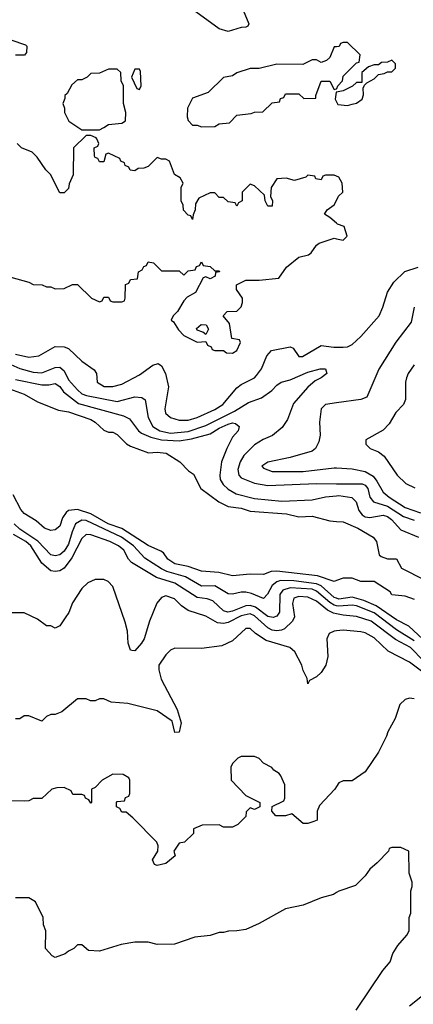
# Model space of a CAD drawing. Header units: inches. Extents: x 2348341 to 2479810, y 460419 to 613669.
# Tile 429 of 656: x 2418570 to 2420347, y 523517 to 527969. Entities that reach past the tile are written whole.
import ezdxf

# ---------------------------------------------------------------- set-up
doc = ezdxf.new("R2010")
doc.units = ezdxf.units.IN
doc.header["$MEASUREMENT"] = 0
doc.layers.add('C4512', color=7, linetype='Continuous')
doc.layers.add('C4522', color=7, linetype='Continuous')

msp = doc.modelspace()

# ---------------------------------------------------------------- linework, layer by layer
at = {"layer": 'C4512', "color": 2}
for points, elevation in [([(2419570.6, 528030.6), (2419604.7, 527950), (2419599.8, 527940.2), (2419590, 527935.3), (2419570, 527934), (2419510, 527915.3), (2419470, 527928), (2419365.2, 528005.2)], 74), ([(2418530, 527878), (2418596, 527856), (2418602, 527850), (2418599.6, 527820.4), (2418591.3, 527808.7), (2418551.1, 527808.9)], 74), ([(2420000, 527847.1), (2419990, 527846), (2419970, 527798), (2419955.3, 527784.7), (2419930, 527775.3), (2419910, 527788), (2419890, 527788), (2419847.3, 527767.3), (2419730, 527768), (2419650, 527748.7), (2419610, 527748.7), (2419550, 527728.7), (2419530, 527715.3), (2419490, 527708), (2419419.8, 527640.2), (2419350, 527614), (2419327.3, 527570), (2419326, 527530), (2419330, 527514), (2419350, 527492), (2419370, 527492), (2419390, 527484.7), (2419450, 527486.8), (2419470, 527498), (2419516.4, 527503.6), (2419550, 527538), (2419614.6, 527545.4), (2419630, 527552), (2419667.3, 527552.7), (2419710, 527594), (2419742, 527598), (2419747.3, 527612.7), (2419762, 527618), (2419770, 527634), (2419830, 527634), (2419852.7, 527612.7), (2419906, 527614), (2419906, 527626), (2419930, 527692), (2419970, 527692), (2419990, 527654), (2420000, 527657.3)], 78), ([(2420000, 527642.4), (2419998, 527642), (2419994, 527610), (2420000, 527598)], 78), ([(2420000, 527262), (2419990, 527266), (2419950, 527266), (2419938, 527262), (2419930, 527246), (2419906, 527250), (2419902, 527262), (2419870, 527266), (2419862, 527258), (2419810, 527242), (2419772.5, 527252.5), (2419730.8, 527249.2), (2419704.7, 527210), (2419702, 527170), (2419711.3, 527150), (2419710, 527126), (2419690, 527126), (2419678, 527150), (2419675.3, 527175.3), (2419630, 527218), (2419610, 527226), (2419574, 527190), (2419574, 527150), (2419558, 527142), (2419550, 527126), (2419542, 527142), (2419510, 527146), (2419490, 527166), (2419470, 527166), (2419450, 527186), (2419430, 527186), (2419378, 527162), (2419363.6, 527136.4), (2419362, 527110), (2419352.7, 527087.3), (2419350, 527066), (2419342, 527082), (2419330, 527086), (2419308.4, 527108.4), (2419308, 527130), (2419298, 527150), (2419298, 527210), (2419308, 527230), (2419294.6, 527254.6), (2419268, 527270), (2419246, 527330), (2419230, 527338), (2419210, 527338), (2419190, 527346), (2419150, 527306), (2419130, 527298), (2419103.6, 527296.4), (2419090, 527286), (2419068.4, 527288.4), (2419062, 527302), (2419046, 527310), (2419042, 527322), (2419026, 527330), (2419022, 527342), (2418970, 527366), (2418958, 527362), (2418950, 527326), (2418930, 527326), (2418922, 527342), (2418910, 527346), (2418907.3, 527352.7), (2418906, 527390), (2418922, 527398), (2418926, 527410), (2418918, 527430), (2418915.3, 527435.3), (2418890, 527446), (2418870, 527446), (2418812, 527390), (2418811.6, 527268.4), (2418792.7, 527227.3), (2418790, 527206), (2418770, 527186), (2418750, 527186), (2418708, 527270), (2418688, 527290), (2418648.4, 527348.4), (2418626, 527370), (2418578, 527390), (2418558, 527410)], 78), ([(2420000, 527048.8), (2419970, 527075.3), (2419946, 527090), (2419958, 527110), (2419990, 527132), (2420000, 527152.5)], 78), ([(2418530, 526804.7), (2418610, 526782), (2418630, 526772), (2418671.1, 526771.1), (2418690, 526762), (2418710, 526762), (2418730, 526752), (2418770, 526754), (2418808.4, 526771.6), (2418830, 526772), (2418894, 526710), (2418930, 526694), (2418942, 526698), (2418950, 526714), (2418970, 526714), (2418978, 526698), (2418990, 526694), (2419030, 526694), (2419042, 526698), (2419046, 526710), (2419047.3, 526772.7), (2419062, 526778), (2419070, 526794), (2419102, 526798), (2419106, 526830), (2419122, 526838), (2419130, 526854), (2419142, 526858), (2419150, 526874), (2419174, 526870), (2419210, 526834), (2419290, 526834), (2419310, 526814), (2419330, 526834), (2419362, 526838), (2419367.3, 526852.7), (2419382, 526858), (2419390, 526874), (2419398, 526858), (2419430, 526854), (2419450, 526834), (2419470, 526834), (2419472, 526830), (2419454, 526826), (2419452, 526810), (2419430, 526798), (2419410, 526806), (2419398, 526802), (2419363.6, 526736.4), (2419326, 526714), (2419310, 526698), (2419282, 526650), (2419262, 526630), (2419254, 526610), (2419263.6, 526603.6), (2419286.4, 526566.4), (2419310, 526542), (2419370, 526512), (2419410, 526514), (2419418, 526498), (2419434, 526490), (2419438, 526478), (2419450, 526474), (2419490, 526474), (2419503.6, 526463.6), (2419530, 526462), (2419550, 526474), (2419566, 526510), (2419562, 526522), (2419527.3, 526527.3), (2419516.4, 526596.4), (2419488.7, 526630), (2419506, 526650), (2419550, 526652), (2419569, 526671), (2419575.3, 526690), (2419575.3, 526710), (2419548.7, 526750), (2419548, 526770), (2419590, 526791), (2419650, 526791.3), (2419739, 526801), (2419774, 526850), (2419830, 526896), (2419873.6, 526906.4), (2419884.7, 526915.3), (2419909.5, 526950.5), (2419921.5, 526958.5), (2419990, 526981), (2420000, 526978.7)], 78), ([(2418550, 526457), (2418610, 526443.1), (2418655.3, 526450), (2418730, 526491), (2418770, 526490.8), (2418790, 526482.8), (2418850, 526426), (2418906.4, 526386.4), (2418916, 526370), (2418918.8, 526330), (2418950.5, 526310.5), (2418990, 526310.5), (2419030, 526322), (2419110, 526364), (2419170, 526407.3), (2419194.4, 526414.4), (2419210, 526404.7), (2419227.3, 526370), (2419240.7, 526310), (2419224.9, 526210), (2419227.7, 526190), (2419250, 526170.7), (2419290, 526158), (2419330, 526158.4), (2419370, 526170.4), (2419450, 526206.3), (2419487, 526230), (2419550, 526304.9), (2419570, 526320.5), (2419629.6, 526350.4), (2419639.3, 526360.7), (2419660.9, 526390), (2419686, 526450), (2419706.5, 526473.5), (2419790.4, 526490.4), (2419804.5, 526484.5), (2419830, 526446), (2419846.8, 526446.8), (2419930, 526496), (2419988.1, 526488.1), (2420000, 526488.1)], 74), ([(2418473.7, 526433.7), (2418570, 526392.9), (2418630, 526375.3), (2418670, 526372.4), (2418730, 526396.5), (2418750, 526397.6), (2418770, 526381.6), (2418790, 526340.4), (2418830, 526295.8), (2418850, 526278), (2418871, 526270), (2419010, 526243.2), (2419090, 526264.2), (2419121.6, 526261.6), (2419135.5, 526250), (2419150, 526171), (2419170.2, 526130.2), (2419202, 526110), (2419250, 526100.2), (2419330, 526107.5), (2419410, 526134.9), (2419540, 526200), (2419601.8, 526238.2), (2419661, 526259), (2419708, 526292), (2419730, 526317.3), (2419749.7, 526330.3), (2419790, 526340.3), (2419870, 526375.8), (2419926, 526390), (2419950.4, 526390.4), (2419956, 526370), (2419931, 526350), (2419903.9, 526336.1), (2419870, 526307.6), (2419806.4, 526233.6), (2419778.4, 526161.6), (2419754.9, 526125.1), (2419710.4, 526089.6), (2419668.5, 526071.5), (2419630, 526047), (2419581.3, 525998.7), (2419564.9, 525970), (2419554.9, 525934.9), (2419559.3, 525910), (2419570, 525898), (2419630, 525873.4), (2419690, 525863.6), (2419910, 525871.8), (2420000, 525871)], 70), ([(2418550, 526342.8), (2418670, 526318.5), (2418701.7, 526318.3), (2418730, 526324.9), (2418750, 526310.7), (2418766.6, 526286.6), (2418834.5, 526234.5), (2419038.7, 526178.7), (2419064.9, 526164.9), (2419105.5, 526110), (2419119.9, 526099.9), (2419161.9, 526081.8), (2419210, 526069.2), (2419290, 526065), (2419345.8, 526074.2), (2419430, 526097.3), (2419470, 526122.8), (2419510, 526141.1), (2419530, 526146), (2419543.4, 526143.4), (2419560.7, 526130), (2419556.3, 526110), (2419530, 526081.2), (2419504, 526030), (2419480.5, 525970), (2419472.4, 525910), (2419474.9, 525890), (2419487.5, 525867.5), (2419510, 525846), (2419546.1, 525826.1), (2419630, 525804.4), (2419752.5, 525792.5), (2419890, 525798), (2419950, 525811.5), (2420000, 525817.1)], 66), ([(2418490, 526311.6), (2418590, 526275.5), (2418650, 526242), (2418744.1, 526204.1), (2418790, 526196.4), (2418890, 526162), (2418910.6, 526150), (2418950, 526113.4), (2418970, 526104.9), (2418990, 526104), (2419010, 526094), (2419052, 526052), (2419070, 526040.5), (2419150.8, 526010.8), (2419190, 526013.4), (2419231, 526010), (2419292, 525970), (2419332, 525930), (2419354.4, 525914.4), (2419386.8, 525850), (2419468, 525790), (2419510, 525768.9), (2419570, 525760.3), (2419610, 525747.8), (2419774.4, 525734.4), (2419830, 525722), (2419890, 525724), (2419970, 525702.8), (2420000, 525700.8)], 62), ([(2420000, 526236.4), (2419950, 526229), (2419930.7, 526209.3), (2419922.8, 526150), (2419926.8, 526090), (2419919.8, 526060.2), (2419904.7, 526030), (2419890, 526019), (2419790, 525989.2), (2419690, 525968.7), (2419662, 525950), (2419670, 525942), (2419710, 525926), (2419850, 525926.7), (2419990, 525943.1), (2420000, 525942.5)], 74), ([(2420000, 525433), (2419990, 525429.3), (2419914, 525454), (2419730, 525475.8), (2419705.5, 525474.5), (2419670, 525460.9), (2419610, 525462.7), (2419530, 525454.5), (2419468, 525470), (2419390, 525475.8), (2419330, 525496.4), (2419270, 525508.4), (2419238, 525530), (2419218.6, 525558.6), (2419206.8, 525566.8), (2419150, 525591.8), (2419030, 525668.8), (2418969.6, 525690), (2418890, 525735), (2418830, 525754.7), (2418790.3, 525749.7), (2418779, 525741), (2418762.9, 525717.1), (2418750, 525679), (2418730, 525662.7), (2418710, 525659.3), (2418682, 525670), (2418644.1, 525704.1), (2418590, 525737.2), (2418575.1, 525755.1), (2418540.6, 525820.6)], 62), ([(2420000, 525353), (2419990, 525356.1), (2419930, 525408.9), (2419910, 525418.7), (2419807.5, 525432.5), (2419747.1, 525432.9), (2419730, 525427.1), (2419709.3, 525410.7), (2419688.8, 525371.2), (2419670, 525352.3), (2419615.5, 525375.5), (2419590, 525380.5), (2419570, 525380.5), (2419530, 525371.3), (2419510, 525373.3), (2419450, 525409.6), (2419390, 525408.2), (2419318, 525450), (2419233.8, 525473.8), (2419210, 525486), (2419134.8, 525534.8), (2419084, 525590), (2419029.7, 525630), (2418870, 525705.6), (2418850, 525706), (2418822, 525690), (2418805.8, 525654.2), (2418790, 525597.2), (2418770, 525565.6), (2418750, 525549.6), (2418730, 525545.1), (2418710, 525549.6), (2418651.3, 525611.3), (2418570, 525665.8), (2418544.2, 525690)], 66), ([(2420000, 525319.4), (2419990, 525321.8), (2419970, 525333.5), (2419910, 525385.8), (2419890, 525394.5), (2419790, 525399.8), (2419757.1, 525390), (2419743.6, 525370), (2419742.4, 525290), (2419730, 525272.3), (2419714.3, 525265.7), (2419690, 525271.1), (2419633.4, 525313.4), (2419610, 525320.9), (2419590, 525319.7), (2419530, 525294.3), (2419508.7, 525290), (2419490, 525297), (2419441.3, 525341.3), (2419415.3, 525350), (2419370, 525356.4), (2419270, 525421.7), (2419187, 525447), (2419074.8, 525514.8), (2419061.3, 525530), (2419039.7, 525570), (2419016.2, 525590), (2418976, 525610), (2418890, 525640.7), (2418870, 525640.9), (2418850, 525623.7), (2418804.2, 525535.8), (2418770.2, 525489.8), (2418750, 525477.4), (2418730, 525474.3), (2418710, 525477.6), (2418670, 525511.8), (2418619.7, 525590), (2418596.9, 525610), (2418542, 525642)], 70), ([(2420000, 525283.2), (2419986.3, 525286.3), (2419959.6, 525299.6), (2419910, 525340.4), (2419870, 525358.5), (2419830, 525361.7), (2419807, 525353), (2419801.1, 525330), (2419810.4, 525270), (2419801.6, 525250), (2419764.4, 525215.6), (2419751.3, 525208.7), (2419730, 525205.7), (2419710, 525208.5), (2419690, 525219.1), (2419630, 525274.2), (2419610, 525282.2), (2419570, 525273.3), (2419510, 525243.5), (2419490, 525239.1), (2419462, 525242), (2419410, 525272.7), (2419330, 525298), (2419299.6, 525319.6), (2419269, 525350), (2419230, 525363.7), (2419210, 525356), (2419188.9, 525331.1), (2419154.9, 525250), (2419130.7, 525170), (2419118.8, 525150), (2419090, 525115.3), (2419076.4, 525116.4), (2419070, 525118), (2419059.3, 525150), (2419056, 525204), (2419045.6, 525245.6), (2418990, 525406), (2418968.4, 525428.4), (2418950, 525438), (2418910, 525438), (2418876.9, 525423.1), (2418850, 525398), (2418807.1, 525332.9), (2418790.7, 525289.3), (2418774.8, 525265.2), (2418750.7, 525229.3), (2418730, 525218), (2418710, 525228), (2418690, 525228), (2418650, 525258), (2418590, 525288), (2418532.7, 525287.3)], 74), ([(2420000, 525205.3), (2419990, 525204), (2419966.8, 525193.2), (2419956, 525170), (2419961, 525090), (2419951.3, 525050), (2419930, 525018), (2419910, 524998), (2419878, 524982), (2419870, 524966), (2419868, 524990), (2419850, 525026), (2419844, 525050), (2419811.7, 525111.7), (2419788.7, 525130), (2419682, 525162), (2419634.3, 525194.3), (2419610, 525217.2), (2419590, 525217.2), (2419530, 525161.2), (2419481.4, 525138.6), (2419390, 525126), (2419270, 525128), (2419250, 525118), (2419230, 525098), (2419198, 525050), (2419198, 525030), (2419208.1, 524988.1), (2419280.7, 524850), (2419298, 524790), (2419290, 524748), (2419270, 524746), (2419257.2, 524797.2), (2419190, 524843.7), (2419058, 524878), (2418983.1, 524883.1), (2418950, 524898), (2418930, 524898), (2418910, 524888.7), (2418888.9, 524888.9), (2418870, 524898), (2418830, 524898), (2418759.8, 524840.2), (2418730, 524828), (2418710, 524828), (2418690, 524818), (2418670, 524798), (2418610, 524822), (2418590, 524822), (2418570, 524808.7), (2418550, 524808)], 78), ([(2420000, 524502.4), (2419992, 524490), (2419923.6, 524416.4), (2419912, 524390), (2419912, 524350), (2419896.9, 524343.1), (2419870, 524335.3), (2419850, 524335.3), (2419798, 524378), (2419770, 524368.7), (2419726, 524370), (2419708, 524390), (2419708.7, 524411.3), (2419762, 524438), (2419766, 524450), (2419766, 524510), (2419748, 524550), (2419740.4, 524560.4), (2419716.4, 524576.4), (2419708.4, 524588.4), (2419670, 524608), (2419650, 524628), (2419630, 524638), (2419570, 524638), (2419554, 524630), (2419530, 524606), (2419522, 524590), (2419524.7, 524530), (2419590, 524462), (2419654, 524430), (2419654, 524410), (2419630, 524398), (2419610, 524406), (2419592.7, 524387.3), (2419590, 524366), (2419554, 524330), (2419530, 524318), (2419490, 524318), (2419470, 524328), (2419392.7, 524327.3), (2419354, 524310), (2419354, 524290), (2419314, 524250), (2419290, 524246), (2419266, 524210), (2419271, 524189), (2419230, 524154), (2419190, 524145.2), (2419178, 524150), (2419168.7, 524170), (2419193.2, 524210), (2419194, 524234), (2419188, 524250), (2419080.4, 524360.4), (2419050, 524386), (2419030, 524386), (2419022, 524402), (2419006, 524410), (2419006, 524430), (2419010, 524434), (2419042, 524438), (2419047.3, 524452.7), (2419062, 524458), (2419066, 524470), (2419066, 524530), (2419062, 524542), (2419036.4, 524556.4), (2418990, 524558), (2418942, 524530), (2418910, 524498), (2418894, 524490), (2418894, 524430), (2418890, 524426), (2418882, 524442), (2418866, 524450), (2418862, 524462), (2418850, 524466), (2418810, 524466), (2418802, 524482), (2418770, 524498), (2418736.4, 524496.4), (2418714, 524490), (2418670, 524448), (2418630, 524448), (2418610, 524438), (2418590, 524435.3), (2418530, 524438)], 82), ([(2420000, 524022.2), (2419986.4, 524013.6), (2419930, 523999), (2419850, 523965.2), (2419770, 523949), (2419650, 523882), (2419590, 523855.3), (2419550, 523848.7), (2419511.6, 523848.4), (2419490, 523842), (2419470, 523842), (2419430, 523828.7), (2419359.6, 523820.4), (2419268.4, 523788.4), (2419190, 523788), (2419150, 523798), (2419090, 523798), (2419027.3, 523787.3), (2418930, 523758), (2418880.4, 523760.4), (2418850, 523786), (2418830, 523786), (2418814, 523770), (2418790, 523758), (2418775.3, 523744.7), (2418730, 523728.7), (2418716.4, 523736.4), (2418686, 523770), (2418688, 523850), (2418676.4, 523876.4), (2418675.3, 523910), (2418640.4, 523980.4), (2418610, 523998), (2418550, 523998)], 86)]:
    msp.add_lwpolyline(points, dxfattribs=dict(at, elevation=elevation))
at = {"layer": 'C4512', "color": 2, "elevation": 78}
for points in [[(2419010, 527746), (2418970, 527746), (2418930, 527728), (2418890, 527726), (2418874, 527710), (2418850, 527698), (2418830, 527698), (2418805.4, 527674.6), (2418783.6, 527636.4), (2418772.7, 527627.3), (2418772.7, 527612.7), (2418764.7, 527590), (2418772, 527570), (2418772, 527550), (2418792, 527510), (2418850, 527472), (2418930, 527472), (2418950, 527482), (2418970, 527496), (2419030, 527502), (2419047.3, 527512.7), (2419048, 527550), (2419038, 527590), (2419038, 527670), (2419027.3, 527692.7), (2419026, 527730)], [(2419110, 527746), (2419090, 527746), (2419074, 527710), (2419098, 527658), (2419110, 527654), (2419118, 527670), (2419114.6, 527734.6)], [(2419410, 526546), (2419396.4, 526556.4), (2419370, 526566), (2419367.3, 526572.7), (2419388.7, 526591.3), (2419412, 526590), (2419422, 526570)]]:
    msp.add_lwpolyline(points, close=True, dxfattribs=at)
at = {"layer": 'C4522', "color": 2}
for points, elevation in [([(2420000, 527657.3), (2420002, 527658), (2420006, 527670), (2420027.3, 527692.7), (2420030, 527714), (2420090, 527774), (2420102, 527778), (2420106, 527810), (2420050, 527866), (2420030, 527866), (2420018, 527862), (2420011.6, 527848.4), (2420000, 527847.1)], 78), ([(2420000, 527598), (2420006, 527586), (2420050, 527581), (2420070, 527586.8), (2420090, 527591.3), (2420115.3, 527610), (2420122, 527630), (2420120.4, 527659.6), (2420126, 527674), (2420136.4, 527683.6), (2420170, 527702), (2420190, 527722), (2420214.6, 527725.4), (2420230, 527734), (2420250, 527734), (2420266, 527750), (2420266, 527770), (2420250, 527786), (2420230, 527778), (2420203.6, 527776.4), (2420190, 527766), (2420170, 527766), (2420143.6, 527756.4), (2420114, 527730), (2420114, 527686), (2420090, 527686), (2420071.6, 527668.4), (2420030, 527648), (2420000, 527642.4)], 78), ([(2420000, 527152.5), (2420009, 527171), (2420028, 527190), (2420026, 527230), (2420010, 527258), (2420000, 527262)], 78), ([(2420000, 526978.7), (2420030, 526972), (2420048, 526990), (2420034, 527034), (2420004.7, 527044.7), (2420000, 527048.8)], 78), ([(2420000, 526488.1), (2420030, 526488), (2420050, 526490.7), (2420070, 526500.7), (2420110, 526536.3), (2420192, 526630), (2420209.6, 526670), (2420230, 526738), (2420258, 526782), (2420309.1, 526830.9), (2420369.3, 526850.7)], 74), ([(2420350.7, 526670), (2420337.6, 526602.4), (2420268.3, 526511.7), (2420190.5, 526389.5), (2420137.5, 526262.5), (2420110, 526252.7), (2420000, 526236.4)], 74), ([(2420350, 526408.7), (2420322.8, 526370), (2420316, 526350), (2420311.3, 526330), (2420311.6, 526251.6), (2420302, 526230), (2420267.5, 526192.5), (2420237.5, 526142.5), (2420210, 526114), (2420132, 526070), (2420132, 526050), (2420152, 526030), (2420190, 526014.8), (2420215.8, 525995.8), (2420273.4, 525910), (2420312.3, 525872.3), (2420353.2, 525853.2)], 78), ([(2420000, 525942.5), (2420070, 525938.4), (2420130, 525926.4), (2420164.9, 525905), (2420182.6, 525882.6), (2420210, 525833.4), (2420238, 525810), (2420310, 525764), (2420379, 525739)], 74), ([(2420000, 525871), (2420116, 525870), (2420130, 525864.4), (2420142, 525850), (2420150.3, 525810.3), (2420166.8, 525790), (2420230.1, 525770.1), (2420302.9, 525722.9), (2420350, 525706.5)], 70), ([(2420000, 525817.1), (2420010, 525818.3), (2420068.7, 525808.7), (2420088, 525790), (2420100.3, 525750), (2420116.3, 525730), (2420130, 525722), (2420150, 525718.7), (2420210, 525728.7), (2420230, 525722.6), (2420248.2, 525710), (2420290, 525663), (2420370.6, 525630)], 66), ([(2420000, 525700.8), (2420030, 525698.8), (2420096, 525670), (2420166, 525630), (2420181, 525610), (2420192, 525550), (2420202, 525542), (2420230, 525531.3), (2420270, 525532), (2420294, 525490), (2420396.9, 525436.9)], 62), ([(2420352.7, 525347.3), (2420310, 525362), (2420250, 525369), (2420242, 525382), (2420170, 525428.7), (2420110, 525429), (2420070, 525444), (2420030, 525444), (2420000, 525433)], 62), ([(2420390, 525168.6), (2420327, 525227), (2420270, 525256.4), (2420178.7, 525318.7), (2420123, 525343), (2420070, 525358.7), (2420010, 525349.8), (2420000, 525353)], 66), ([(2420350, 525160.3), (2420270, 525209.8), (2420170, 525287), (2420090, 525318.5), (2420070, 525321.6), (2420010, 525317), (2420000, 525319.4)], 70), ([(2420393, 525070), (2420334, 525130), (2420266.8, 525166.8), (2420157, 525250), (2420090, 525271.2), (2420030, 525276.4), (2420000, 525283.2)], 74), ([(2420383.9, 525023.9), (2420330, 525063.6), (2420233.6, 525113.6), (2420170, 525174), (2420130, 525196.2), (2420110, 525200.7), (2420030.6, 525209.4), (2420000, 525205.3)], 78), ([(2420350, 524898), (2420330, 524902), (2420310, 524895.3), (2420286.4, 524873.6), (2420264.7, 524810), (2420231, 524750), (2420226, 524730), (2420190, 524658), (2420130, 524568), (2420070, 524528), (2420030, 524528), (2420010, 524518), (2420000, 524502.4)], 82), ([(2420088.7, 523490), (2420208.7, 523670), (2420242, 523710), (2420253.6, 523746.4), (2420276.5, 523783.5), (2420318, 523830), (2420328, 523850), (2420328, 523910), (2420335.3, 523930), (2420335.3, 524030), (2420342, 524050), (2420342, 524070), (2420328, 524110), (2420326, 524210), (2420290, 524226), (2420250, 524226), (2420238, 524222), (2420234, 524210), (2420183.6, 524156.4), (2420150, 524128), (2420130, 524098), (2420085.4, 524054.6), (2420010, 524028.7), (2420000, 524022.2)], 86), ([(2420328.7, 523510), (2420454, 523610)], 82)]:
    msp.add_lwpolyline(points, dxfattribs=dict(at, elevation=elevation))

doc.saveas('drawing.dxf')
